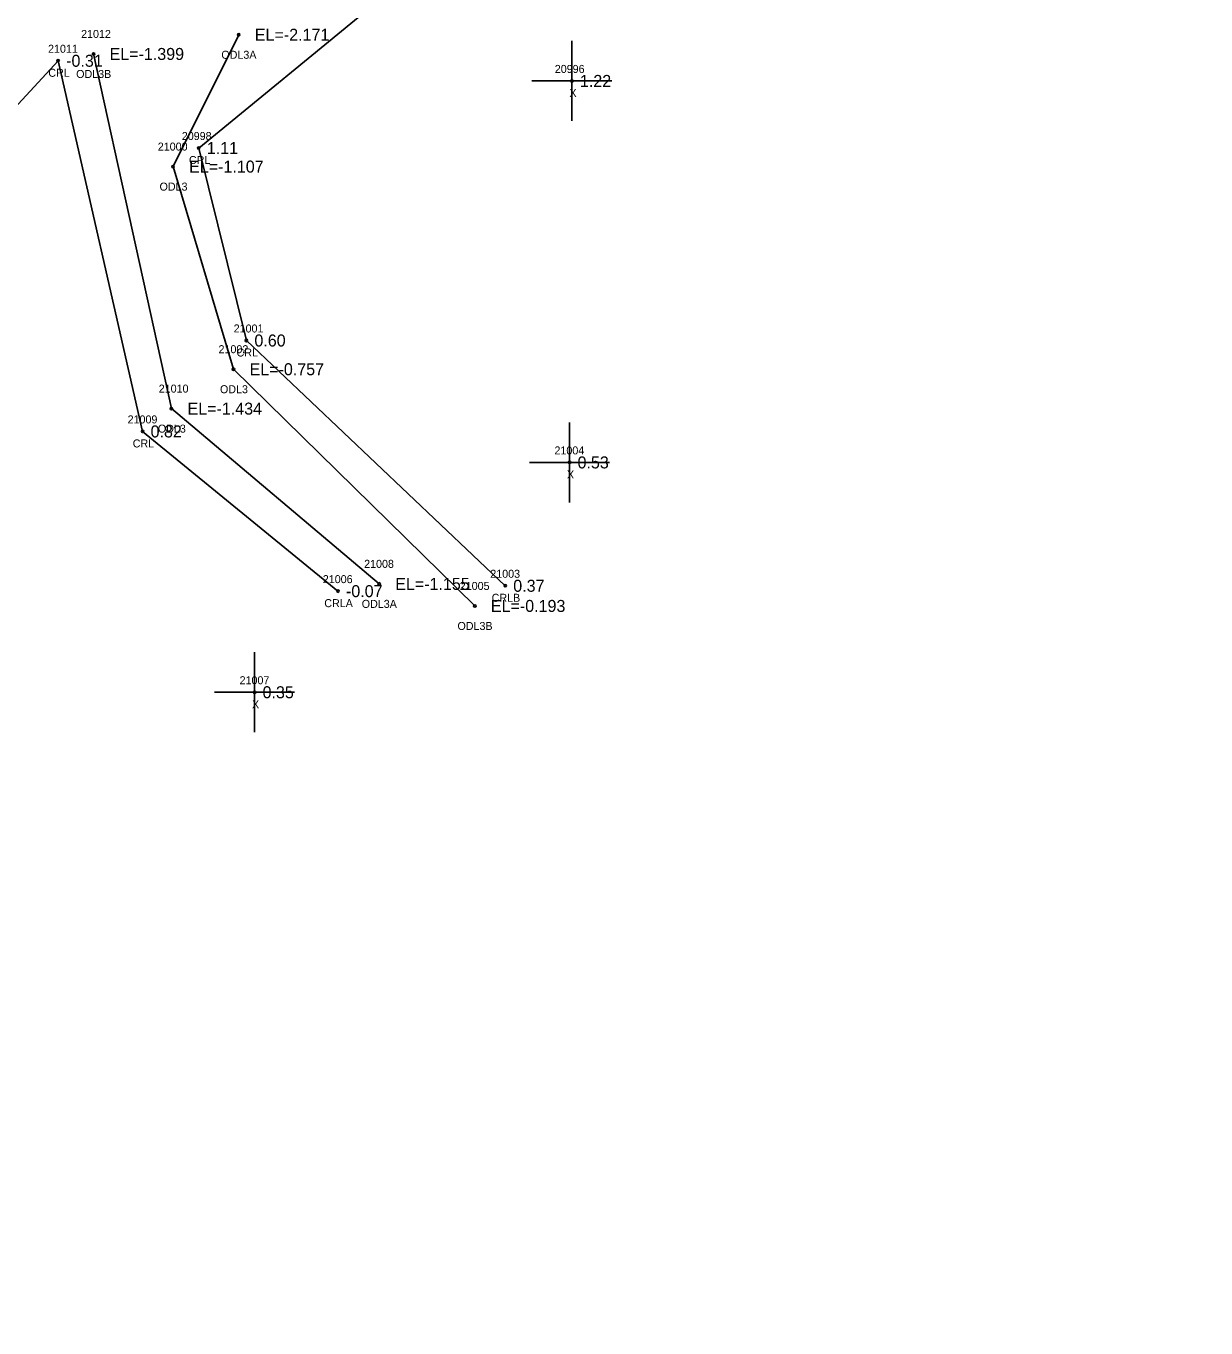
# Model space of a CAD drawing. Extents: x 2608745 to 2610333, y 641917 to 643463.
# Drawn here: x 2609367 to 2609514.5, y 642340.3 to 642503 of the extents above; entities that cross this region are included whole.
import ezdxf

# ---------------------------------------------------------------- set-up
doc = ezdxf.new("R2010")
doc.units = 0
for name, color, linetype in [('RD_EX_H2O', 7, 'Continuous'), ('RD_EX_H2O_txCode', 7, 'Continuous'), ('RD_EX_Misc', 7, 'Continuous'), ('RD_EX_Misc_txCode', 7, 'Continuous'), ('RD_EX_TX_H2O_ELEV', 7, 'Continuous'), ('RD_EX_TX_Misc_ELEV', 7, 'Continuous'), ('RD_SMD_Locator', 7, 'Continuous')]:
    doc.layers.add(name, color=color, linetype=linetype)

msp = doc.modelspace()

# ---------------------------------------------------------------- linework, layer by layer
at = {"layer": 'RD_EX_H2O'}
for points in [[(2609514.45, 642579.97), (2609486.47, 642565.81), (2609410.17, 642505.38), (2609388.62, 642487.73), (2609394.57, 642463.69), (2609426.91, 642433.05)], [(2609393.62, 642501.88), (2609385.41, 642485.41), (2609392.96, 642460.1), (2609423.11, 642430.53)], [(2609411.16, 642433.29), (2609385.21, 642455.18), (2609375.47, 642499.48)], [(2609406.01, 642432.38), (2609381.6, 642452.33), (2609371.05, 642498.63), (2609328.02, 642452.07), (2609286.93, 642368.2), (2609268.07, 642246.5)]]:
    msp.add_lwpolyline(points, dxfattribs=at)
at = {"layer": 'RD_EX_Misc'}
for p, q in [((2609435.24, 642491.11), (2609435.24, 642501.11)), ((2609430.24, 642496.11), (2609440.24, 642496.11)), ((2609434.94, 642443.46), (2609434.94, 642453.46)), ((2609429.94, 642448.46), (2609439.94, 642448.46)), ((2609395.59, 642414.75), (2609395.59, 642424.75)), ((2609390.59, 642419.75), (2609400.59, 642419.75))]:
    msp.add_line(p, q, dxfattribs=at)
at = {"layer": 'RD_SMD_Locator'}
for centre in [(2609393.62, 642501.88), (2609375.47, 642499.48), (2609371.05, 642498.63), (2609435.24, 642496.11), (2609388.62, 642487.73), (2609385.41, 642485.41), (2609394.57, 642463.69), (2609392.96, 642460.1), (2609385.21, 642455.18), (2609381.6, 642452.33), (2609434.94, 642448.46), (2609406.01, 642432.38), (2609411.16, 642433.29), (2609426.91, 642433.05), (2609423.11, 642430.53), (2609395.59, 642419.75)]:
    msp.add_circle(centre, 0.15, dxfattribs=at)

# ---------------------------------------------------------------- texts
at = {"layer": 'RD_EX_H2O_txCode'}
for s, p in [('21012', (2609373.92, 642501.48)), ('21011', (2609369.79, 642499.63)), ('ODL3A', (2609391.44, 642498.88)), ('CRL', (2609369.82, 642496.63)), ('ODL3B', (2609373.3, 642496.48)), ('20998', (2609386.5, 642488.73)), ('21000', (2609383.5, 642487.41)), ('CRL', (2609387.39, 642485.73)), ('ODL3', (2609383.72, 642482.41)), ('21001', (2609392.98, 642464.69)), ('21002', (2609391.09, 642462.1)), ('CRL', (2609393.34, 642461.69)), ('21010', (2609383.62, 642457.18)), ('ODL3', (2609391.27, 642457.1)), ('21009', (2609379.73, 642453.33)), ('ODL3', (2609383.51, 642452.18)), ('CRL', (2609380.37, 642450.33)), ('21008', (2609409.28, 642435.29)), ('21006', (2609404.12, 642433.38)), ('21003', (2609425.04, 642434.05)), ('21005', (2609421.23, 642432.53)), ('CRLA', (2609404.3, 642430.38)), ('ODL3A', (2609408.98, 642430.29)), ('CRLB', (2609425.21, 642431.05)), ('ODL3B', (2609420.94, 642427.53))]:
    msp.add_text(s, height=1, dxfattribs=at).set_placement(p)
at = {"layer": 'RD_EX_Misc_txCode'}
for s, p in [('20996', (2609433.1, 642497.11)), ('X', (2609434.93, 642494.11)), ('21004', (2609433.06, 642449.46)), ('X', (2609434.62, 642446.46)), ('21007', (2609393.72, 642420.75)), ('X', (2609395.27, 642417.75))]:
    msp.add_text(s, height=1, dxfattribs=at).set_placement(p)
at = {"layer": 'RD_EX_TX_H2O_ELEV'}
for s, p in [('EL=-2.171', (2609395.62, 642501.13)), ('-0.31', (2609372.05, 642497.88)), ('EL=-1.399', (2609377.47, 642498.73)), ('1.11', (2609389.62, 642486.98)), ('EL=-1.107', (2609387.41, 642484.66)), ('0.60', (2609395.57, 642462.94)), ('EL=-0.757', (2609394.96, 642459.35)), ('EL=-1.434', (2609387.21, 642454.43)), ('0.82', (2609382.6, 642451.58)), ('EL=-1.155', (2609413.16, 642432.54)), ('-0.07', (2609407.01, 642431.63)), ('0.37', (2609427.91, 642432.3)), ('EL=-0.193', (2609425.11, 642429.78))]:
    msp.add_text(s, height=1.5, dxfattribs=at).set_placement(p)
at = {"layer": 'RD_EX_TX_Misc_ELEV'}
for s, p in [('1.22', (2609436.24, 642495.36)), ('0.53', (2609435.94, 642447.71)), ('0.35', (2609396.59, 642419))]:
    msp.add_text(s, height=1.5, dxfattribs=at).set_placement(p)

doc.saveas('drawing.dxf')
